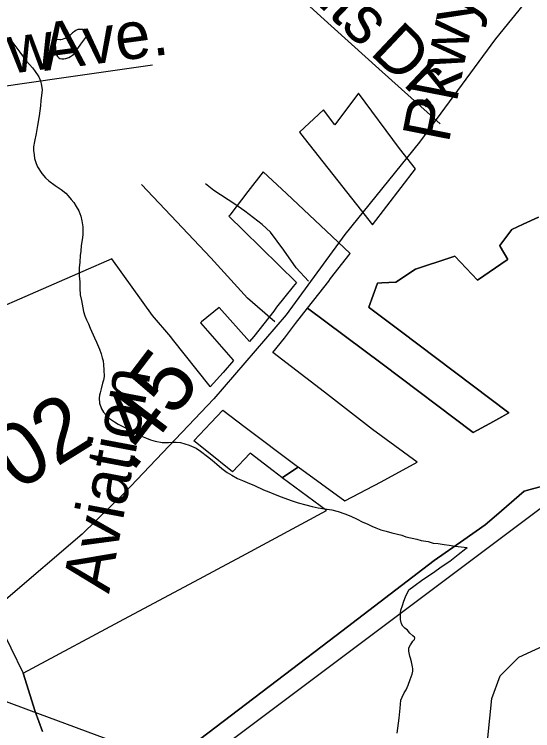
# Model space of a CAD drawing. Extents: x 2001466 to 31450019, y -30647475 to 847247.
# Drawn here: x 2052380 to 2054453, y 754438 to 757303 of the extents above; entities that cross this region are included whole.
import ezdxf

# ---------------------------------------------------------------- set-up
doc = ezdxf.new("R2010")
doc.units = 0
for name, color, linetype in [('Exist Boundary Political City Limit New', 7, 'Continuous'), ('Exist Boundary Political City Limit New Hole', 7, 'Continuous'), ('Exist Hydrographic Creek Single Shore', 7, 'Continuous'), ('Exist Hydrographic Misc Water Feature', 7, 'Continuous'), ('Exist Road Non-System Type 51', 7, 'Continuous'), ('Exist Road Non-System Type 51 Label', 7, 'Continuous'), ('Exist Road Secondary Mileage Hundredths English Label', 7, 'Continuous'), ('Exist Road Secondary Type 51 Attributed', 7, 'Continuous'), ('Exist Road Secondary Type 51 Label', 7, 'Continuous'), ('Exist Road Secondary Type 51 Number Label', 7, 'Continuous'), ('Map Preparation Boundary City Limit Buffer Line', 7, 'Continuous')]:
    doc.layers.add(name, color=color, linetype=linetype)

msp = doc.modelspace()

# ---------------------------------------------------------------- linework, layer by layer
at = {"layer": 'Exist Boundary Political City Limit New'}
for points in [[(2053553.1, 756128.6), (2053851.5, 755905.9), (2054214.8, 755631.1), (2054281.2, 755666.3), (2054329.6, 755693.8), (2054357.6, 755709.7), (2053922.6, 756037), (2053800.9, 756129.2), (2053799.8, 756130), (2053797.8, 756131.5), (2053832.9, 756228.6), (2053849.4, 756229.4), (2053906.2, 756232.2), (2053985, 756283.5), (2054125.6, 756330.9), (2054142.2, 756336.4), (2054232.6, 756239.9), (2054351.8, 756321.8), (2054352.5, 756322.3), (2054353.6, 756323.1), (2054323.8, 756374.2), (2054323.1, 756375.2), (2054321.2, 756378.5), (2054370.4, 756442.3), (2054415.1, 756463.7), (2054476, 756492.7)], [(2053514.8, 755493.1), (2053701.8, 755357.5), (2053847, 755433.8), (2053991.2, 755512), (2053812.9, 755642.8), (2053620.2, 755792.1), (2053414, 755950.1), (2053459.9, 756008.7), (2053505.1, 756066.9), (2053553.1, 756128.6)], [(2053451.5, 755449.4), (2053450.4, 755450.2), (2053414.9, 755477.2), (2053323.6, 755547.9), (2053253.2, 755473.4), (2053149.8, 755556.2), (2053098.5, 755597.1), (2053165.5, 755668.8), (2053214, 755720.7), (2053303.1, 755652)], [(2053303.1, 755652), (2053507.4, 755498.6), (2053514.8, 755493.1)], [(2053451.5, 755449.4), (2053512.2, 755491), (2053514.8, 755493.1)], [(2053514.8, 755493.1), (2053512.2, 755491), (2053451.5, 755449.4)], [(2052415.2, 754667.8), (2052837.8, 754895.1), (2053121.1, 755045.6), (2053193, 755084.2), (2053289.5, 755136.7), (2053629.1, 755319.4), (2053451.5, 755449.4)], [(2055115.9, 754427.1), (2054996, 754666.6), (2054855, 754947.6), (2054682.5, 755292.3), (2054610.9, 755435.3), (2054605.1, 755446.9), (2054576.5, 755439), (2054443.6, 755402.2), (2054419.6, 755395.6), (2054307.9, 755299.9), (2054262.8, 755261.2), (2054177.5, 755201.6), (2054058.9, 755118.6), (2053667.8, 754819), (2053461, 754661.6), (2052970, 754287.9)], [(2052493.2, 754434.2), (2052463.5, 754515.2), (2052415.2, 754667.8)]]:
    msp.add_lwpolyline(points, dxfattribs=at)
at = {"layer": 'Exist Boundary Political City Limit New Hole'}
msp.add_lwpolyline([(2053756, 756987.6), (2053662.2, 756861.2), (2053616.5, 756921.9), (2053520.1, 756832.2), (2053538.6, 756807.7), (2053747.9, 756542.7), (2053811.9, 756461.9), (2053984.4, 756685.8), (2053919.9, 756766.1), (2053756, 756987.6)], dxfattribs=at)
at = {"layer": 'Exist Hydrographic Creek Single Shore'}
msp.add_lwpolyline([(2053080.6, 754291.1), (2053107.2, 754295.3), (2054493.9, 755334.4)], dxfattribs=at)
at = {"layer": 'Exist Hydrographic Misc Water Feature'}
for points in [[(2052622.4, 757149.3), (2052630.2, 757161), (2052634.3, 757167.3), (2052645.8, 757183.4), (2052653.8, 757195.2), (2052661.8, 757205.3), (2052666.3, 757211.2), (2052669.8, 757217.1), (2052670, 757221.2), (2052669.8, 757225.2), (2052670, 757231.3), (2052665.9, 757235.1), (2052662, 757239.4), (2052655.8, 757243.1), (2052648.2, 757243.1), (2052641.9, 757243.2), (2052633.7, 757243.2), (2052626.3, 757239.1), (2052620.2, 757235.2), (2052612.4, 757229.1), (2052608.3, 757225.3), (2052602.1, 757219.3), (2052596.4, 757214.8), (2052590.2, 757211), (2052583.9, 757207), (2052578.1, 757205.1), (2052571.8, 757203.2), (2052566, 757201.2), (2052562.1, 757201), (2052550, 757202.8), (2052546.3, 757203), (2052543.9, 757198.9), (2052542, 757193.1), (2052542, 757187), (2052542.2, 757180.9), (2052544.3, 757172.9), (2052544.3, 757165.2), (2052544.1, 757157.1), (2052546.3, 757147), (2052550, 757139.1), (2052552.5, 757135.1), (2052558.2, 757129), (2052562.1, 757127.1), (2052570.3, 757125.1), (2052577.9, 757125.1), (2052585.9, 757127.2), (2052598, 757131), (2052604.2, 757135), (2052616.3, 757143.3), (2052622.4, 757149.3)], [(2052370.2, 757194.8), (2052386.2, 757172.9), (2052402.4, 757152.6), (2052412.4, 757136.9), (2052428.2, 757116.6), (2052452, 757089.1), (2052460.6, 757078.8), (2052478.5, 757053.1), (2052484.2, 757037.2), (2052488.5, 757019.1), (2052490.6, 757000.9), (2052488.5, 756978.9), (2052486.5, 756958.9), (2052484.6, 756936.9), (2052478.7, 756896.8), (2052472.7, 756858.8), (2052466.6, 756826.8), (2052460.8, 756794.8), (2052456.7, 756772.8), (2052456.9, 756758.9), (2052459, 756740.8), (2052461, 756727.1), (2052467, 756707.1), (2052473.1, 756692.8), (2052489.3, 756666.8), (2052504.9, 756649), (2052517.4, 756637), (2052543.3, 756618.9), (2052567.5, 756603), (2052585.3, 756587.4), (2052594.9, 756577.3), (2052607.2, 756563.3), (2052617.5, 756551.2), (2052627.5, 756535.1), (2052637.4, 756517.4), (2052645.6, 756495.5), (2052649.3, 756477.4), (2052653.4, 756453.3), (2052653.6, 756421.2), (2052651.5, 756401.3), (2052647.4, 756379.2), (2052645.6, 756355.5), (2052643.7, 756339.2), (2052641.7, 756311.5), (2052639.6, 756289.4)], [(2052438, 754520.2), (2052348.1, 754553.6), (2052190.2, 754753.7), (2051655.2, 755276.5), (2051522.1, 755351.4), (2051314.2, 755408.2), (2051180.1, 755542.1), (2051080, 755724.6), (2050796, 756015.9), (2050587.1, 756407.3), (2050578, 756466.6), (2050353.1, 756717.2), (2050169.2, 757016.3), (2050140.8, 757079.4)], [(2052639.6, 756289.4), (2052639.8, 756257.4), (2052641.9, 756233.2), (2052641.7, 756207.2), (2052643.7, 756181.3), (2052648.2, 756159.2), (2052656.2, 756115.4), (2052662.2, 756097.4), (2052668.3, 756081.5), (2052676.3, 756065.3), (2052683.9, 756047.5), (2052700.1, 756009.7), (2052708.1, 755991.5), (2052720.2, 755963.7), (2052726.6, 755945.7), (2052730.7, 755929.6), (2052734.6, 755917.7), (2052736.6, 755901.5), (2052738.3, 755881.8), (2052738.7, 755855.4), (2052736.4, 755839.5), (2052732.7, 755827.5), (2052727, 755805.7), (2052722.7, 755789.7), (2052720.4, 755779.5), (2052719, 755767.5), (2052720.6, 755747.8), (2052728.8, 755725.5), (2052736.8, 755711.7), (2052756.9, 755689.6), (2052781.1, 755673.7), (2052794.7, 755663.5), (2052826.8, 755647.7), (2052838.9, 755641.8), (2052865.2, 755627.7), (2052889.2, 755616), (2052909.1, 755608.1), (2052925.1, 755602), (2052942.7, 755596.1), (2052971.2, 755590.1), (2052997, 755590.3), (2053013, 755592.3), (2053027.2, 755592.2), (2053045, 755590.3), (2053079.1, 755580.2), (2053107.4, 755568.3), (2053124.8, 755556.3), (2053153.1, 755534.5), (2053171.1, 755520.5), (2053189.4, 755504.3), (2053209.3, 755486.7), (2053231.2, 755470.8), (2053249.3, 755460.7), (2053273.2, 755446.6), (2053293.1, 755438.7), (2053311.4, 755430.6), (2053341.1, 755418.8), (2053377.2, 755400.8), (2053397.3, 755392.9), (2053423.1, 755382.8), (2053447.5, 755373.1), (2053487.1, 755358.9), (2053515.2, 755349), (2053545.4, 755341.2), (2053571.2, 755335.2), (2053595.4, 755329.1), (2053621.4, 755325.2), (2053649.7, 755321.3), (2053675.4, 755315.3), (2053701.4, 755305.4), (2053725.4, 755295.6), (2053751.4, 755283.6), (2053771.3, 755273.6), (2053793.5, 755263.8), (2053809.7, 755255.7), (2053825.7, 755249.6), (2053845.5, 755241.7), (2053867.5, 755235.9), (2053889.4, 755229.8), (2053929.4, 755220), (2053945.4, 755213.9), (2053989.7, 755204), (2054007.3, 755198.1), (2054035.6, 755194.2), (2054055.5, 755188.4), (2054075.6, 755186.1), (2054099.4, 755182.1), (2054119.5, 755180.3), (2054143.5, 755176.2), (2054191.5, 755170.6)], [(2053957.7, 755002), (2053977.8, 755016), (2054013.7, 755042.2), (2054052, 755068), (2054091.6, 755096.1), (2054121.8, 755116.2), (2054155.8, 755142.3), (2054185.7, 755166.6), (2054191.5, 755170.6)], [(2053911.4, 754428.1), (2053916.7, 754467.9), (2053918.8, 754487.8), (2053922.9, 754528.2), (2053926.5, 754560.1), (2053930.6, 754572), (2053938.8, 754589.9), (2053946.6, 754602), (2053954.8, 754619.9), (2053962.8, 754642.2), (2053970.6, 754664.1), (2053974.3, 754676.1), (2053974.3, 754685.9), (2053972.3, 754693.9), (2053968.4, 754714), (2053964.3, 754728), (2053962.2, 754736), (2053958.3, 754756.1), (2053958.1, 754769.9), (2053964.5, 754781.9), (2053970.4, 754789.9), (2053974.3, 754796.2), (2053980.1, 754802.3), (2053982.3, 754808), (2053980.5, 754811.9), (2053974.3, 754818.1), (2053962.2, 754828), (2053952.4, 754840.1), (2053942.3, 754848.1), (2053934.1, 754855.9), (2053928.2, 754866.1), (2053924.1, 754882.1), (2053924.3, 754893.9), (2053924.1, 754909.7), (2053926.1, 754920), (2053932.3, 754938.1), (2053938, 754955.8), (2053944.2, 754974), (2053957.7, 755002)], [(2054948.5, 752360.7), (2054868.1, 752566.3), (2054876.1, 752690.8), (2054926, 752801.4), (2054901.2, 753107), (2054667, 753498.9), (2054424, 753733.5), (2054240.1, 754081.9), (2054290.1, 754566.4), (2054323.1, 754657.6), (2054398.2, 754731.6), (2054581.1, 754816.4), (2054789, 754848.2), (2054825.7, 754898.5)], [(2053015.1, 754280.8), (2052974.1, 754321), (2052438, 754520.2)]]:
    msp.add_lwpolyline(points, dxfattribs=at)
at = {"layer": 'Exist Road Non-System Type 51'}
for points in [[(2053121.2, 757570.7), (2053135.1, 757580.7), (2053186.2, 757599), (2053220.1, 757603.3), (2053245.9, 757597.8), (2053325, 757549.8), (2053425.5, 757459.7), (2053605.5, 757294.3), (2053837.8, 757084.8), (2054082.7, 756864.9)], [(2051775.6, 756549.6), (2051775.6, 756674.6), (2051773.5, 756799.6), (2051771.3, 756857.7), (2051773.5, 756896.5), (2051784.3, 756915.9), (2051805.8, 756935.3), (2051827.3, 756948.2), (2051848.9, 756950.4), (2051894.1, 756959), (2051960.8, 756969.8), (2052090, 756982.7), (2052318.3, 757012.9), (2052568.5, 757049.5), (2052932.4, 757101.2)], [(2053421.7, 756072.9), (2053312.7, 756168.4), (2053166, 756329.4), (2053005.5, 756498.7), (2052888, 756623.1)], [(2053556, 756236.5), (2053507.1, 756289.5), (2053458.5, 756360.5), (2053404, 756431.6), (2053370.6, 756462.3), (2053301.7, 756515.7), (2053262.3, 756544.5), (2053177.4, 756598.3), (2053143.9, 756625)]]:
    msp.add_lwpolyline(points, dxfattribs=at)
at = {"layer": 'Exist Road Secondary Type 51 Attributed'}
msp.add_lwpolyline([(2055007.4, 758203.5), (2054894.7, 758014.2), (2054653.3, 757635.8), (2054304.1, 757205), (2053999.9, 756792.7), (2053702.2, 756423.1), (2053467.2, 756101), (2053177.5, 755766), (2052818.6, 755388.3), (2052651.3, 755224.1), (2052345.5, 754963.2), (2052136.3, 754823.1), (2051933.9, 754707.9), (2051786.5, 754606.7)], dxfattribs=at)
at = {"layer": 'Map Preparation Boundary City Limit Buffer Line'}
for points in [[(2053756, 756987.6), (2053662.2, 756861.2), (2053616.5, 756921.9), (2053520.1, 756832.2), (2053538.6, 756807.7), (2053747.9, 756542.7), (2053811.9, 756461.9), (2053984.4, 756685.8), (2053919.9, 756766.1), (2053756, 756987.6)], [(2053553.1, 756128.6), (2053597.5, 756185.7), (2053637.2, 756236.7), (2053645.1, 756246.7), (2053723.1, 756347.4), (2053651.4, 756415.2), (2053468.8, 756586.2), (2053375.4, 756673.7), (2053313.8, 756594.2), (2053241.4, 756500.6), (2053237.8, 756495.9), (2053296.5, 756438.5), (2053508.5, 756231.2), (2053495.2, 756214.6), (2053429, 756131.5), (2053417.2, 756116.7), (2053338.1, 756015.3), (2053321.1, 755995.2), (2053199.6, 756131.4), (2053128.1, 756072.9), (2053124.2, 756069.8), (2053255.2, 755919.8), (2053256.2, 755918.5), (2053215.6, 755870.5), (2053163.6, 755813.5), (2053163, 755814.3), (2053012.1, 756004.4), (2053005.4, 756013), (2052931.9, 756098.7), (2052769.8, 756325.4), (2052304.4, 756123.2)], [(2053553.1, 756128.6), (2053851.5, 755905.9), (2054214.8, 755631.1), (2054281.2, 755666.3), (2054329.6, 755693.8), (2054357.6, 755709.7), (2053922.6, 756037), (2053800.9, 756129.2), (2053799.8, 756130), (2053797.8, 756131.5), (2053832.9, 756228.6), (2053849.4, 756229.4), (2053906.2, 756232.2), (2053985, 756283.5), (2054125.6, 756330.9), (2054142.2, 756336.4), (2054232.6, 756239.9), (2054351.8, 756321.8), (2054352.5, 756322.3), (2054353.6, 756323.1), (2054323.8, 756374.2), (2054323.1, 756375.2), (2054321.2, 756378.5), (2054370.4, 756442.3), (2054415.1, 756463.7), (2054476, 756492.7)], [(2054476, 756492.7), (2054415.1, 756463.7), (2054370.4, 756442.3), (2054321.2, 756378.5), (2054323.1, 756375.2), (2054323.8, 756374.2), (2054353.6, 756323.1), (2054352.5, 756322.3), (2054351.8, 756321.8), (2054232.6, 756239.9), (2054142.2, 756336.4), (2054125.6, 756330.9), (2053985, 756283.5), (2053906.2, 756232.2), (2053849.4, 756229.4), (2053832.9, 756228.6), (2053797.8, 756131.5), (2053799.8, 756130), (2053800.9, 756129.2), (2053922.6, 756037), (2054357.6, 755709.7), (2054329.6, 755693.8), (2054281.2, 755666.3), (2054214.8, 755631.1), (2053851.5, 755905.9), (2053553.1, 756128.6)], [(2053514.8, 755493.1), (2053701.8, 755357.5), (2053847, 755433.8), (2053991.2, 755512), (2053812.9, 755642.8), (2053620.2, 755792.1), (2053414, 755950.1), (2053459.9, 756008.7), (2053505.1, 756066.9), (2053553.1, 756128.6)], [(2053451.5, 755449.4), (2053450.4, 755450.2), (2053414.9, 755477.2), (2053323.6, 755547.9), (2053253.2, 755473.4), (2053149.8, 755556.2), (2053098.5, 755597.1), (2053165.5, 755668.8), (2053214, 755720.7), (2053303.1, 755652)], [(2053303.1, 755652), (2053507.4, 755498.6), (2053514.8, 755493.1)], [(2053451.5, 755449.4), (2053512.2, 755491), (2053514.8, 755493.1)], [(2053514.8, 755493.1), (2053512.2, 755491), (2053451.5, 755449.4)], [(2052415.2, 754667.8), (2052837.8, 754895.1), (2053121.1, 755045.6), (2053193, 755084.2), (2053289.5, 755136.7), (2053629.1, 755319.4), (2053451.5, 755449.4)], [(2055115.9, 754427.1), (2054996, 754666.6), (2054855, 754947.6), (2054682.5, 755292.3), (2054610.9, 755435.3), (2054605.1, 755446.9), (2054576.5, 755439), (2054443.6, 755402.2), (2054419.6, 755395.6), (2054307.9, 755299.9), (2054262.8, 755261.2), (2054177.5, 755201.6), (2054058.9, 755118.6), (2053667.8, 754819), (2053461, 754661.6), (2052970, 754287.9)], [(2052970, 754287.9), (2053461, 754661.6), (2053667.8, 754819), (2054058.9, 755118.6), (2054177.5, 755201.6), (2054262.8, 755261.2), (2054307.9, 755299.9), (2054419.6, 755395.6), (2054443.6, 755402.2), (2054576.5, 755439), (2054605.1, 755446.9), (2054610.9, 755435.3), (2054682.5, 755292.3), (2054855, 754947.6), (2054996, 754666.6), (2055115.9, 754427.1)], [(2052315.5, 754870.4), (2052415.2, 754667.8)], [(2052493.2, 754434.2), (2052463.5, 754515.2), (2052415.2, 754667.8)], [(2052415.2, 754667.8), (2052463.5, 754515.2), (2052493.2, 754434.2)]]:
    msp.add_lwpolyline(points, dxfattribs=at)

# ---------------------------------------------------------------- texts
at = {"layer": 'Exist Road Non-System Type 51 Label'}
for s, rotation, p in [('Clements', 315.3598, (2053007.2, 757919.2)), ('Ave.', 7.6866, (2052500, 757076.7)), ('Dr.', 316.6563, (2053797.5, 757147.1)), ('Fairview', 7.4442, (2051608.4, 756966.8))]:
    msp.add_text(s, height=190, rotation=rotation, dxfattribs=at).set_placement(p)
at = {"layer": 'Exist Road Secondary Mileage Hundredths English Label'}
msp.add_text('.45', height=250, rotation=52.7153, dxfattribs=at).set_placement((2052849, 755464.8))
at = {"layer": 'Exist Road Secondary Type 51 Label'}
for s, rotation, p in [('Pkwy', 78.8685, (2054116.8, 756783.6)), ('Aviation', 79.2874, (2052758.6, 754983.8))]:
    msp.add_text(s, height=190, rotation=rotation, dxfattribs=at).set_placement(p)
at = {"layer": 'Exist Road Secondary Type 51 Number Label'}
msp.add_text('1002', height=250, rotation=31.918, dxfattribs=at).set_placement((2052075.3, 755196.6))

doc.saveas('drawing.dxf')
